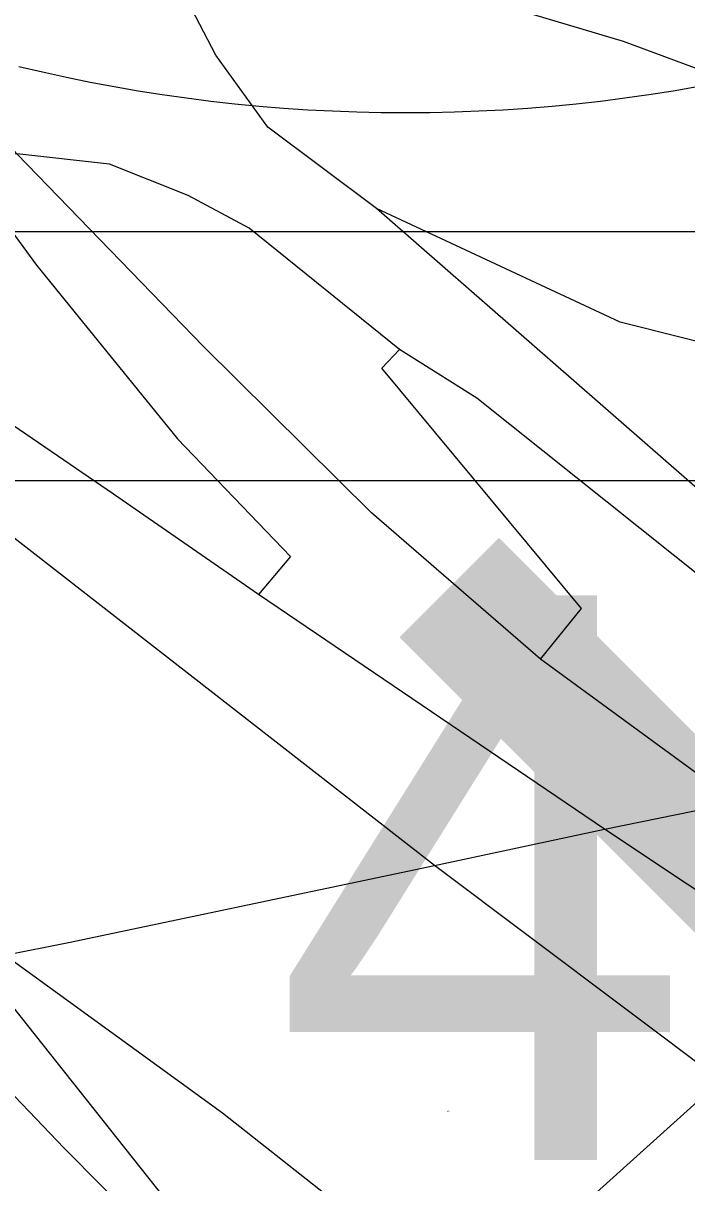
# Model space of a CAD drawing. Extents: x -8.2 to 38.5, y -0.1 to 21.9.
# Drawn here: x 7.5964 to 7.7077, y 14.2077 to 14.4023 of the extents above; entities that cross this region are included whole.
import ezdxf

# ---------------------------------------------------------------- set-up
doc = ezdxf.new("R2010")
doc.units = 0
for name, color, linetype in [('Default', 7, 'Continuous'), ('GM_X_County_ROW', 7, 'Continuous'), ('GM_X_County_Subdivision_Text', 7, 'Continuous'), ('GM_X_Interstate_Location', 7, 'Continuous'), ('GM_X_State_Location', 7, 'Continuous'), ('GM_X_Township_Subdivision_Text', 7, 'Continuous'), ('GM_X_Township_Text', 7, 'Continuous'), ('GM_X_Unincorporated_Location', 7, 'Continuous'), ('GM_X_US_Location', 7, 'Continuous')]:
    doc.layers.add(name, color=color, linetype=linetype)

msp = doc.modelspace()

# ---------------------------------------------------------------- linework, layer by layer
at = {"layer": 'Default'}
msp.add_lwpolyline([(3.4133, 14.36735), (4.82348, 14.36735), (4.82604, 14.37009), (4.92092, 14.42469), (5.00928, 14.45261), (5.10793, 14.46474), (5.30561, 14.46322), (5.50064, 14.41998), (5.59627, 14.38282), (5.62337, 14.36735), (7.78583, 14.36735), (7.81753, 14.393), (7.93419, 14.50672), (8.01002, 14.58066), (8.07899, 14.67657), (8.19078, 14.868), (8.23777, 14.96505), (8.37153, 15.16559), (8.44919, 15.25329), (8.71106, 15.55038), (8.80997, 15.62884), (8.90733, 15.68039), (8.96338, 15.71646), (8.96338, 21.16735)], dxfattribs=at)
at = {"layer": 'GM_X_County_Subdivision_Text'}
msp.add_line((7.89711, 14.3255), (7.55374, 14.3255), dxfattribs=at)
msp.add_line((7.89711, 14.3255), (7.55374, 14.3255), dxfattribs=at)
for centre, start_param, end_param in [((7.66057, 14.56486), 4.415841, 5.008937), ((7.76982, 14.28493), 2.911027, 4.511031)]:
    msp.add_ellipse(centre, major_axis=(0.22195, 0), ratio=0.8, start_param=start_param, end_param=end_param, dxfattribs=at)
at = {"layer": 'GM_X_Interstate_Location'}
for points in [[(7.57597, 14.38276), (7.58311, 14.38001), (7.59217, 14.37047), (7.59868, 14.36172), (7.60803, 14.35013), (7.62231, 14.33253), (7.64127, 14.3128), (7.63592, 14.30645)], [(7.68317, 14.29557), (7.69006, 14.30406), (7.65658, 14.34441), (7.65957, 14.34753)]]:
    msp.add_lwpolyline(points, dxfattribs=at)
at = {"layer": 'GM_X_State_Location'}
for points in [[(7.72797, 14.26172), (7.72098, 14.26739), (7.71609, 14.27155), (7.68317, 14.29557), (7.65487, 14.32014), (7.62664, 14.34803), (7.59538, 14.38037), (7.58323, 14.39394), (7.57187, 14.40958), (7.56261, 14.42618), (7.55489, 14.45389), (7.55455, 14.46786), (7.55493, 14.48108), (7.55939, 14.50007), (7.56424, 14.5146), (7.57075, 14.52856), (7.58584, 14.5578), (7.6088, 14.59965)], [(7.93456, 14.10344), (7.81173, 14.18869), (7.80816, 14.19114), (7.75079, 14.22928), (7.74152, 14.23541), (7.73225, 14.24154), (7.72168, 14.24858), (7.69395, 14.26703), (7.63592, 14.30645), (7.61157, 14.32329), (7.58635, 14.34049), (7.55969, 14.36043), (7.55022, 14.36975), (7.53794, 14.38276), (7.52277, 14.40465)]]:
    msp.add_lwpolyline(points, dxfattribs=at)
at = {"layer": 'GM_X_Township_Subdivision_Text'}
for points in [[(7.81872, 14.33354), (7.79193, 14.35716), (7.77041, 14.37154), (7.73136, 14.38654), (7.69711, 14.39921), (7.65763, 14.411), (7.6192, 14.41858)], [(7.66323, 14.36462), (7.6557, 14.3712), (7.63746, 14.38484), (7.62874, 14.39695), (7.62472, 14.40463), (7.6192, 14.41858)], [(7.78041, 14.32476), (7.76493, 14.32621), (7.74334, 14.33621), (7.71837, 14.34666), (7.69657, 14.35212), (7.6557, 14.3712)], [(7.74635, 14.29203), (7.74359, 14.29506), (7.72271, 14.31265), (7.66323, 14.36462)]]:
    msp.add_lwpolyline(points, dxfattribs=at)
at = {"layer": 'GM_X_Township_Text'}
for points in [[(7.66952, 14.34127), (7.65957, 14.34753), (7.63435, 14.36792), (7.6241, 14.37339), (7.61089, 14.37863), (7.59538, 14.38037), (7.58311, 14.38001), (7.57079, 14.37841), (7.56349, 14.3759), (7.55022, 14.36975), (7.53763, 14.36052), (7.51148, 14.33199), (7.50594, 14.32683), (7.50062, 14.3207), (7.49822, 14.31815), (7.4927, 14.3123), (7.48585, 14.30396), (7.47632, 14.29452), (7.4706, 14.29102), (7.46446, 14.28773), (7.45624, 14.28466), (7.36774, 14.26986)], [(7.78248, 14.16964), (7.73504, 14.2068), (7.72915, 14.21193), (7.72129, 14.2184), (7.71342, 14.22487), (7.66541, 14.26094), (7.56065, 14.34258)], [(7.77077, 14.28334), (7.75117, 14.28831), (7.74753, 14.28947), (7.74392, 14.29029), (7.73257, 14.29456), (7.71853, 14.30308), (7.71097, 14.30869), (7.6725, 14.33939), (7.66952, 14.34127)], [(7.67119, 14.18682), (7.62985, 14.21943), (7.59332, 14.2459), (7.52002, 14.30163)], [(7.54558, 14.22425), (7.55781, 14.23226), (7.57524, 14.23982), (7.57721, 14.2408), (7.59332, 14.2459), (7.60403, 14.24806), (7.66541, 14.26094), (7.69395, 14.26703), (7.71508, 14.27135)], [(7.64662, 14.16616), (7.61604, 14.20069), (7.60329, 14.21351), (7.57721, 14.2408)], [(7.58832, 14.1111), (7.64662, 14.16616), (7.67119, 14.18682), (7.71342, 14.22487)]]:
    msp.add_lwpolyline(points, dxfattribs=at)
at = {"layer": 'GM_X_US_Location'}
msp.add_lwpolyline([(7.6508, 14.87931), (7.63411, 14.84514), (7.60331, 14.80239), (7.59374, 14.78429), (7.56327, 14.70683), (7.54672, 14.6865), (7.52791, 14.66316), (7.49782, 14.63455), (7.4775, 14.61045), (7.45718, 14.57883), (7.43762, 14.54946), (7.42859, 14.50805), (7.4316, 14.47868), (7.43611, 14.45835), (7.43837, 14.44028), (7.45341, 14.41543), (7.69286, 14.11335)], dxfattribs=at)

# ---------------------------------------------------------------- texts
at = {"layer": 'GM_X_County_ROW'}
msp.add_text('471', height=0.000189, rotation=0, dxfattribs=at).set_placement((7.66755, 14.21962))
at = {"layer": 'GM_X_County_Subdivision_Text'}
msp.add_text('471', height=0.094697, dxfattribs=at).set_placement((7.63822, 14.21157))
at = {"layer": 'GM_X_Unincorporated_Location'}
msp.add_text('H', height=0.18939, rotation=45.0018, dxfattribs=at).set_placement((7.77875, 14.15064))

doc.saveas('drawing.dxf')
